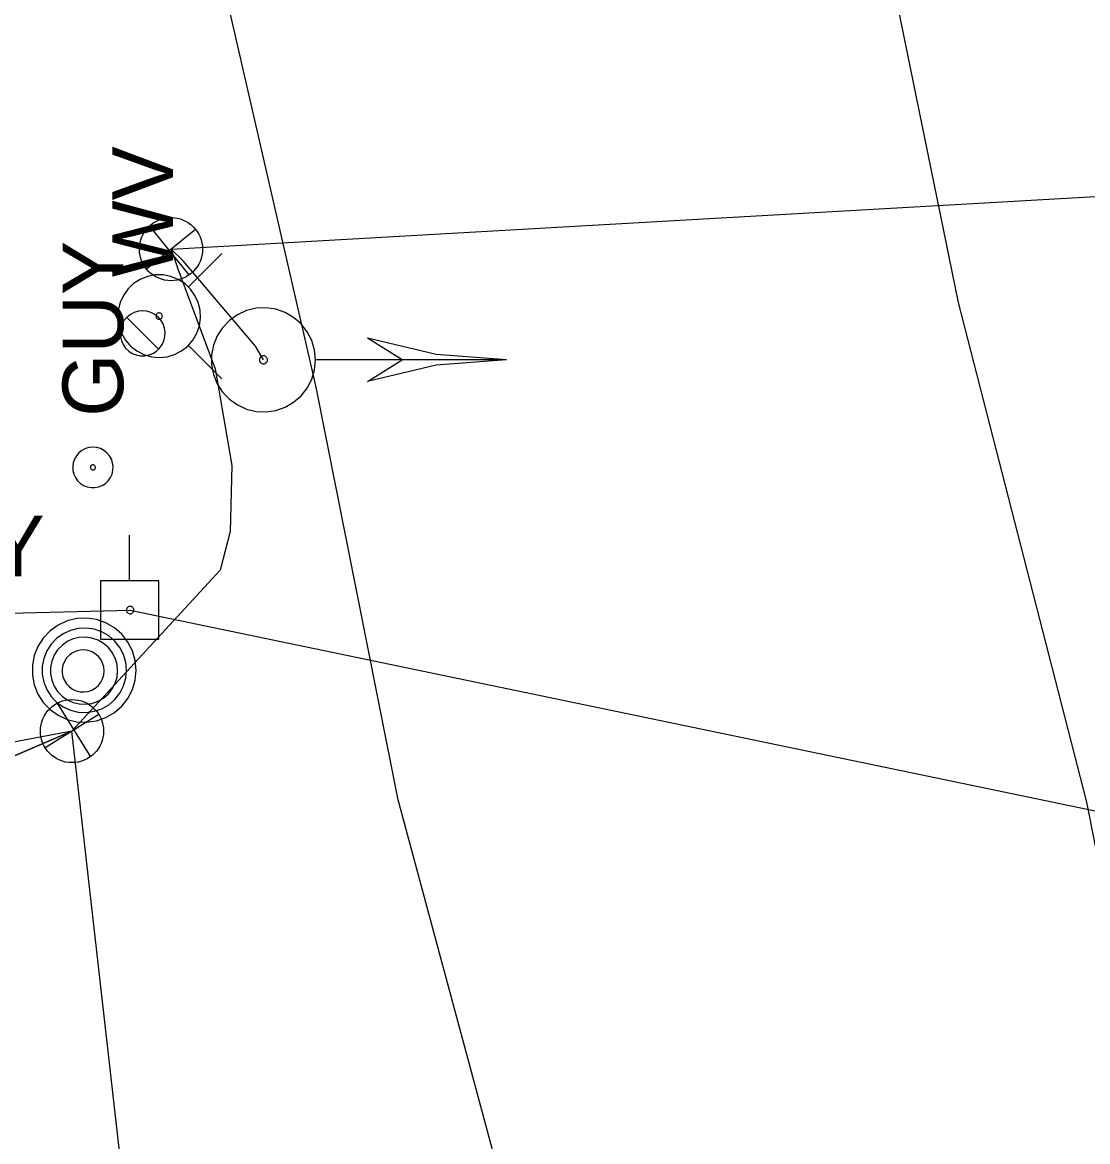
# Model space of a CAD drawing. Extents: x 600849 to 606371, y 330010 to 403088.
# Drawn here: x 604676.1 to 604743.7, y 339396.6 to 339467.5 of the extents above; entities that cross this region are included whole.
import ezdxf

# ---------------------------------------------------------------- set-up
doc = ezdxf.new("R2010")
doc.units = 0
for name, color, linetype in [('E_SIG', 7, 'Continuous'), ('E_SIG_Conduit', 7, 'Continuous'), ('E_UTL_E_UG', 7, 'Continuous'), ('E_UTL_EGuyWire', 7, 'Continuous'), ('E_UTL_EPowerPole', 7, 'Continuous'), ('E_UTL_FO_UG', 7, 'Continuous'), ('E_UTL_G_UG', 7, 'Continuous'), ('E_UTL_MH', 7, 'Continuous'), ('E_UTL_Overhead', 7, 'Continuous'), ('E_UTL_W', 7, 'Continuous'), ('E_UTL_WHydrant', 7, 'Continuous')]:
    doc.layers.add(name, color=color, linetype=linetype)

# ---------------------------------------------------------------- blocks, each defined once
blk = doc.blocks.new('_U332')
at = {"layer": 'E_SIG'}
for p, q in [((0, 6.1), (0, -6.1)), ((-6.09, 0.4), (6.1, 0.4))]:
    blk.add_line(p, q, dxfattribs=at)
blk.add_circle((0, 0.01), 6.1, dxfattribs=at)
blk = doc.blocks.new('_U333')
at = {"layer": 'E_SIG'}
for p, q in [((0, 6.1), (0, -6.1)), ((-6.09, 0.4), (6.1, 0.4))]:
    blk.add_line(p, q, dxfattribs=at)
blk.add_circle((0, 0.01), 6.1, dxfattribs=at)

msp = doc.modelspace()

# ---------------------------------------------------------------- linework, layer by layer
at = {"layer": 'E_SIG'}
for points in [[(604691.401, 339446.121), (604690.901, 339446.981), (604686.321, 339452.391), (604685.541, 339453.141)], [(604694.701, 339446.121), (604694.642, 339446.745), (604694.465, 339447.347), (604694.178, 339447.905), (604693.79, 339448.398), (604693.316, 339448.809), (604692.772, 339449.122), (604692.179, 339449.328), (604691.558, 339449.417), (604690.932, 339449.387), (604690.322, 339449.239), (604689.751, 339448.978), (604689.24, 339448.615), (604688.807, 339448.161), (604688.468, 339447.633), (604688.235, 339447.05), (604688.116, 339446.434), (604688.116, 339445.807), (604688.235, 339445.191), (604688.468, 339444.608), (604688.807, 339444.081), (604689.24, 339443.627), (604689.751, 339443.263), (604690.322, 339443.002), (604690.932, 339442.854), (604691.558, 339442.824), (604692.179, 339442.914), (604692.772, 339443.119), (604693.316, 339443.433), (604693.79, 339443.843), (604694.178, 339444.336), (604694.465, 339444.894), (604694.642, 339445.496), (604694.701, 339446.121)], [(604706.801, 339446.121), (604702.348, 339446.466), (604698.001, 339447.496)], [(604700.202, 339446.119), (604698.002, 339447.496)], [(604691.654, 339446.121), (604691.649, 339446.168), (604691.636, 339446.214), (604691.614, 339446.257), (604691.584, 339446.295), (604691.548, 339446.326), (604691.506, 339446.35), (604691.461, 339446.366), (604691.413, 339446.373), (604691.365, 339446.37), (604691.319, 339446.359), (604691.275, 339446.339), (604691.236, 339446.311), (604691.203, 339446.277), (604691.177, 339446.236), (604691.159, 339446.192), (604691.15, 339446.145), (604691.15, 339446.097), (604691.159, 339446.05), (604691.177, 339446.005), (604691.203, 339445.965), (604691.236, 339445.93), (604691.275, 339445.902), (604691.319, 339445.882), (604691.365, 339445.871), (604691.413, 339445.868), (604691.461, 339445.875), (604691.506, 339445.891), (604691.548, 339445.915), (604691.584, 339445.946), (604691.614, 339445.984), (604691.636, 339446.027), (604691.649, 339446.073), (604691.654, 339446.121)], [(604706.801, 339446.119), (604694.76, 339446.119)], [(604706.801, 339446.121), (604702.348, 339445.775), (604698.001, 339444.746)], [(604698.002, 339444.748), (604700.202, 339446.119)], [(604679.261, 339422.591), (604672.741, 339421.361)]]:
    msp.add_lwpolyline(points, dxfattribs=at)
at = {"layer": 'E_SIG_Conduit'}
for points in [[(604685.541, 339453.141), (604748.601, 339456.731)], [(604685.541, 339453.141), (604685.981, 339451.881), (604688.351, 339445.561), (604689.391, 339439.431), (604689.301, 339435.251), (604688.651, 339432.791)], [(604688.651, 339432.791), (604679.261, 339422.591)], [(604679.261, 339422.591), (604669.091, 339418.231)], [(604707.661, 339319.651), (604684.561, 339375.861), (604679.261, 339422.591)]]:
    msp.add_lwpolyline(points, dxfattribs=at)
at = {"layer": 'E_UTL_E_UG'}
msp.add_lwpolyline([(604784.34, 339222.622), (604775.95, 339262.381), (604768.41, 339297.381), (604762.12, 339328.301), (604757.39, 339350.581), (604755.47, 339358.121), (604755.17, 339359.691), (604751.45, 339378.591), (604743.591, 339418.091), (604735.461, 339449.751), (604728.771, 339482.521), (604722.851, 339509.421)], dxfattribs=at)
at = {"layer": 'E_UTL_EGuyWire'}
for points in [[(604680.591, 339440.584), (604680.348, 339440.561), (604680.114, 339440.493), (604679.897, 339440.381), (604679.705, 339440.23), (604679.545, 339440.046), (604679.423, 339439.834), (604679.343, 339439.604), (604679.309, 339439.362), (604679.32, 339439.118), (604679.378, 339438.881), (604679.479, 339438.659), (604679.621, 339438.461), (604679.797, 339438.292), (604680.003, 339438.16), (604680.229, 339438.07), (604680.469, 339438.024), (604680.713, 339438.024), (604680.952, 339438.07), (604681.179, 339438.16), (604681.384, 339438.292), (604681.561, 339438.461), (604681.702, 339438.659), (604681.803, 339438.881), (604681.861, 339439.118), (604681.873, 339439.362), (604681.838, 339439.604), (604681.758, 339439.834), (604681.636, 339440.046), (604681.476, 339440.23), (604681.284, 339440.381), (604681.068, 339440.493), (604680.834, 339440.561), (604680.591, 339440.584)], [(604680.591, 339439.462), (604680.56, 339439.459), (604680.531, 339439.45), (604680.504, 339439.436), (604680.48, 339439.417), (604680.46, 339439.394), (604680.445, 339439.368), (604680.435, 339439.339), (604680.43, 339439.309), (604680.432, 339439.278), (604680.439, 339439.249), (604680.452, 339439.221), (604680.469, 339439.196), (604680.491, 339439.175), (604680.517, 339439.159), (604680.545, 339439.147), (604680.575, 339439.141), (604680.606, 339439.141), (604680.636, 339439.147), (604680.664, 339439.159), (604680.69, 339439.175), (604680.712, 339439.196), (604680.73, 339439.221), (604680.742, 339439.249), (604680.749, 339439.278), (604680.751, 339439.309), (604680.747, 339439.339), (604680.737, 339439.368), (604680.721, 339439.394), (604680.701, 339439.417), (604680.677, 339439.436), (604680.65, 339439.45), (604680.621, 339439.459), (604680.591, 339439.462)]]:
    msp.add_lwpolyline(points, dxfattribs=at)
at = {"layer": 'E_UTL_EPowerPole'}
for points in [[(604682.918, 339432.106), (604682.918, 339435.014)], [(604684.761, 339432.106), (604681.074, 339432.106)], [(604681.074, 339432.106), (604681.074, 339428.414)], [(604684.761, 339428.414), (604684.761, 339432.106)], [(604683.188, 339430.263), (604683.184, 339430.308), (604683.171, 339430.352), (604683.15, 339430.392), (604683.122, 339430.428), (604683.088, 339430.457), (604683.049, 339430.48), (604683.006, 339430.495), (604682.961, 339430.501), (604682.916, 339430.499), (604682.872, 339430.488), (604682.83, 339430.47), (604682.794, 339430.443), (604682.762, 339430.41), (604682.738, 339430.372), (604682.721, 339430.33), (604682.712, 339430.286), (604682.712, 339430.24), (604682.721, 339430.196), (604682.738, 339430.154), (604682.762, 339430.116), (604682.794, 339430.083), (604682.83, 339430.056), (604682.872, 339430.038), (604682.916, 339430.027), (604682.961, 339430.025), (604683.006, 339430.031), (604683.049, 339430.046), (604683.088, 339430.069), (604683.122, 339430.098), (604683.15, 339430.134), (604683.171, 339430.174), (604683.184, 339430.218), (604683.188, 339430.263)], [(604681.074, 339428.414), (604684.761, 339428.414)]]:
    msp.add_lwpolyline(points, dxfattribs=at)
at = {"layer": 'E_UTL_FO_UG'}
for points in [[(604685.541, 339453.141), (604748.601, 339456.731), (604793.27, 339456.481)], [(604540.375, 339422.08), (604669.091, 339418.231), (604679.261, 339422.591)]]:
    msp.add_lwpolyline(points, dxfattribs=at)
at = {"layer": 'E_UTL_G_UG'}
msp.add_lwpolyline([(604742.351, 339228.682), (604740.051, 339238.172), (604732.171, 339281.151), (604723.131, 339319.311), (604718.151, 339342.271), (604709.951, 339377.231), (604705.891, 339396.141), (604699.951, 339418.231), (604694.751, 339444.391), (604689.121, 339468.851), (604685.031, 339486.701), (604684.681, 339487.291), (604678.371, 339490.441), (604676.201, 339500.021)], dxfattribs=at)
at = {"layer": 'E_UTL_MH'}
for points in [[(604683.336, 339426.451), (604683.277, 339427.076), (604683.1, 339427.678), (604682.813, 339428.235), (604682.425, 339428.729), (604681.951, 339429.139), (604681.407, 339429.453), (604680.814, 339429.658), (604680.193, 339429.748), (604679.567, 339429.718), (604678.957, 339429.57), (604678.386, 339429.309), (604677.875, 339428.945), (604677.442, 339428.491), (604677.103, 339427.963), (604676.87, 339427.381), (604676.751, 339426.765), (604676.751, 339426.138), (604676.87, 339425.522), (604677.103, 339424.939), (604677.442, 339424.411), (604677.875, 339423.957), (604678.386, 339423.593), (604678.957, 339423.333), (604679.567, 339423.185), (604680.193, 339423.155), (604680.814, 339423.244), (604681.407, 339423.45), (604681.951, 339423.763), (604682.425, 339424.174), (604682.813, 339424.667), (604683.1, 339425.225), (604683.277, 339425.827), (604683.336, 339426.451)], [(604682.721, 339426.447), (604682.673, 339426.954), (604682.529, 339427.442), (604682.296, 339427.894), (604681.981, 339428.294), (604681.597, 339428.627), (604681.156, 339428.882), (604680.675, 339429.048), (604680.172, 339429.121), (604679.663, 339429.096), (604679.169, 339428.976), (604678.706, 339428.765), (604678.291, 339428.47), (604677.94, 339428.102), (604677.665, 339427.673), (604677.476, 339427.201), (604677.38, 339426.701), (604677.38, 339426.192), (604677.476, 339425.693), (604677.665, 339425.22), (604677.94, 339424.792), (604678.291, 339424.424), (604678.706, 339424.129), (604679.169, 339423.917), (604679.663, 339423.797), (604680.172, 339423.773), (604680.675, 339423.846), (604681.156, 339424.012), (604681.597, 339424.266), (604681.981, 339424.6), (604682.296, 339425), (604682.529, 339425.452), (604682.673, 339425.94), (604682.721, 339426.447)], [(604682.158, 339426.418), (604682.119, 339426.821), (604682.005, 339427.21), (604681.82, 339427.569), (604681.57, 339427.888), (604681.264, 339428.153), (604680.913, 339428.355), (604680.531, 339428.487), (604680.13, 339428.545), (604679.726, 339428.526), (604679.332, 339428.43), (604678.964, 339428.262), (604678.635, 339428.027), (604678.355, 339427.734), (604678.136, 339427.394), (604677.986, 339427.018), (604677.909, 339426.621), (604677.909, 339426.216), (604677.986, 339425.818), (604678.136, 339425.443), (604678.355, 339425.102), (604678.635, 339424.809), (604678.964, 339424.574), (604679.332, 339424.406), (604679.726, 339424.311), (604680.13, 339424.292), (604680.531, 339424.349), (604680.913, 339424.482), (604681.264, 339424.684), (604681.57, 339424.949), (604681.82, 339425.267), (604682.005, 339425.627), (604682.119, 339426.015), (604682.158, 339426.418)], [(604681.302, 339426.403), (604681.278, 339426.655), (604681.207, 339426.898), (604681.091, 339427.123), (604680.934, 339427.322), (604680.743, 339427.488), (604680.524, 339427.615), (604680.284, 339427.697), (604680.034, 339427.733), (604679.781, 339427.721), (604679.535, 339427.662), (604679.304, 339427.556), (604679.098, 339427.41), (604678.923, 339427.226), (604678.787, 339427.013), (604678.692, 339426.778), (604678.645, 339426.53), (604678.645, 339426.276), (604678.692, 339426.028), (604678.787, 339425.793), (604678.923, 339425.58), (604679.098, 339425.396), (604679.304, 339425.249), (604679.535, 339425.144), (604679.781, 339425.085), (604680.034, 339425.072), (604680.284, 339425.109), (604680.524, 339425.191), (604680.743, 339425.318), (604680.934, 339425.484), (604681.091, 339425.683), (604681.207, 339425.908), (604681.278, 339426.151), (604681.302, 339426.403)]]:
    msp.add_lwpolyline(points, dxfattribs=at)
at = {"layer": 'E_UTL_Overhead'}
msp.add_lwpolyline([(604485.366, 339456.105), (604639.723, 339429.187), (604682.95, 339430.263), (604817.611, 339402.273), (604971.417, 339363.308), (605151.485, 339360.774)], dxfattribs=at)
at = {"layer": 'E_UTL_W'}
for points in [[(604683.74, 339449.227), (604683.471, 339449.201), (604683.211, 339449.125), (604682.97, 339449.001), (604682.756, 339448.833), (604682.579, 339448.628), (604682.443, 339448.394), (604682.355, 339448.137), (604682.316, 339447.869), (604682.329, 339447.598), (604682.393, 339447.335), (604682.506, 339447.088), (604682.663, 339446.867), (604682.859, 339446.68), (604683.087, 339446.534), (604683.339, 339446.433), (604683.605, 339446.382), (604683.876, 339446.382), (604684.142, 339446.433), (604684.394, 339446.534), (604684.622, 339446.68), (604684.818, 339446.867), (604684.975, 339447.088), (604685.088, 339447.335), (604685.152, 339447.598), (604685.165, 339447.869), (604685.126, 339448.137), (604685.038, 339448.394), (604684.902, 339448.628), (604684.725, 339448.833), (604684.511, 339449.001), (604684.27, 339449.125), (604684.01, 339449.201), (604683.74, 339449.227)], [(604684.749, 339446.793), (604682.733, 339448.809)]]:
    msp.add_lwpolyline(points, dxfattribs=at)
at = {"layer": 'E_UTL_WHydrant'}
for points in [[(604686.626, 339450.725), (604688.768, 339452.868)], [(604684.791, 339446.269), (604685.287, 339446.316), (604685.766, 339446.456), (604686.209, 339446.685), (604686.601, 339446.993), (604686.927, 339447.37), (604687.177, 339447.802), (604687.34, 339448.273), (604687.411, 339448.766), (604687.387, 339449.265), (604687.269, 339449.749), (604687.062, 339450.203), (604686.773, 339450.609), (604686.412, 339450.953), (604685.993, 339451.223), (604685.53, 339451.408), (604685.04, 339451.502), (604684.542, 339451.502), (604684.052, 339451.408), (604683.589, 339451.223), (604683.17, 339450.953), (604682.809, 339450.609), (604682.519, 339450.203), (604682.312, 339449.749), (604682.195, 339449.265), (604682.171, 339448.766), (604682.242, 339448.273), (604682.405, 339447.802), (604682.654, 339447.37), (604682.981, 339446.993), (604683.373, 339446.685), (604683.816, 339446.456), (604684.294, 339446.316), (604684.791, 339446.269)], [(604684.791, 339448.691), (604684.829, 339448.694), (604684.865, 339448.705), (604684.899, 339448.723), (604684.929, 339448.746), (604684.954, 339448.775), (604684.973, 339448.808), (604684.986, 339448.844), (604684.991, 339448.882), (604684.989, 339448.92), (604684.98, 339448.957), (604684.965, 339448.992), (604684.942, 339449.023), (604684.915, 339449.049), (604684.883, 339449.07), (604684.847, 339449.084), (604684.81, 339449.091), (604684.772, 339449.091), (604684.734, 339449.084), (604684.699, 339449.07), (604684.667, 339449.049), (604684.639, 339449.023), (604684.617, 339448.992), (604684.601, 339448.957), (604684.592, 339448.92), (604684.59, 339448.882), (604684.596, 339448.844), (604684.608, 339448.808), (604684.627, 339448.775), (604684.652, 339448.746), (604684.682, 339448.723), (604684.716, 339448.705), (604684.753, 339448.694), (604684.791, 339448.691)], [(604686.626, 339447.055), (604688.768, 339444.913)]]:
    msp.add_lwpolyline(points, dxfattribs=at)

# ---------------------------------------------------------------- block references
at = {"layer": 'E_SIG_Conduit', "xscale": 0.32808333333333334}
for name, p, yscale, rotation in [('_U332', (604685.541, 339453.141), 0.3280833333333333, 128.98470111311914), ('_U333', (604679.261, 339422.591), 0.32808333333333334, -58.10434396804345)]:
    msp.add_blockref(name, p, dxfattribs=dict(at, yscale=yscale, rotation=rotation))

# ---------------------------------------------------------------- texts
at = {"layer": 'E_UTL_EGuyWire'}
msp.add_text('GUY', height=3.85, rotation=90, dxfattribs=at).set_placement((604682.516, 339442.509))
msp.add_text('GUY', height=3.85, dxfattribs=at).set_placement((604666.379, 339432.396))
at = {"layer": 'E_UTL_W'}
msp.add_text('WV', height=3.85, rotation=90, dxfattribs=at).set_placement((604685.666, 339451.366))

doc.saveas('drawing.dxf')
